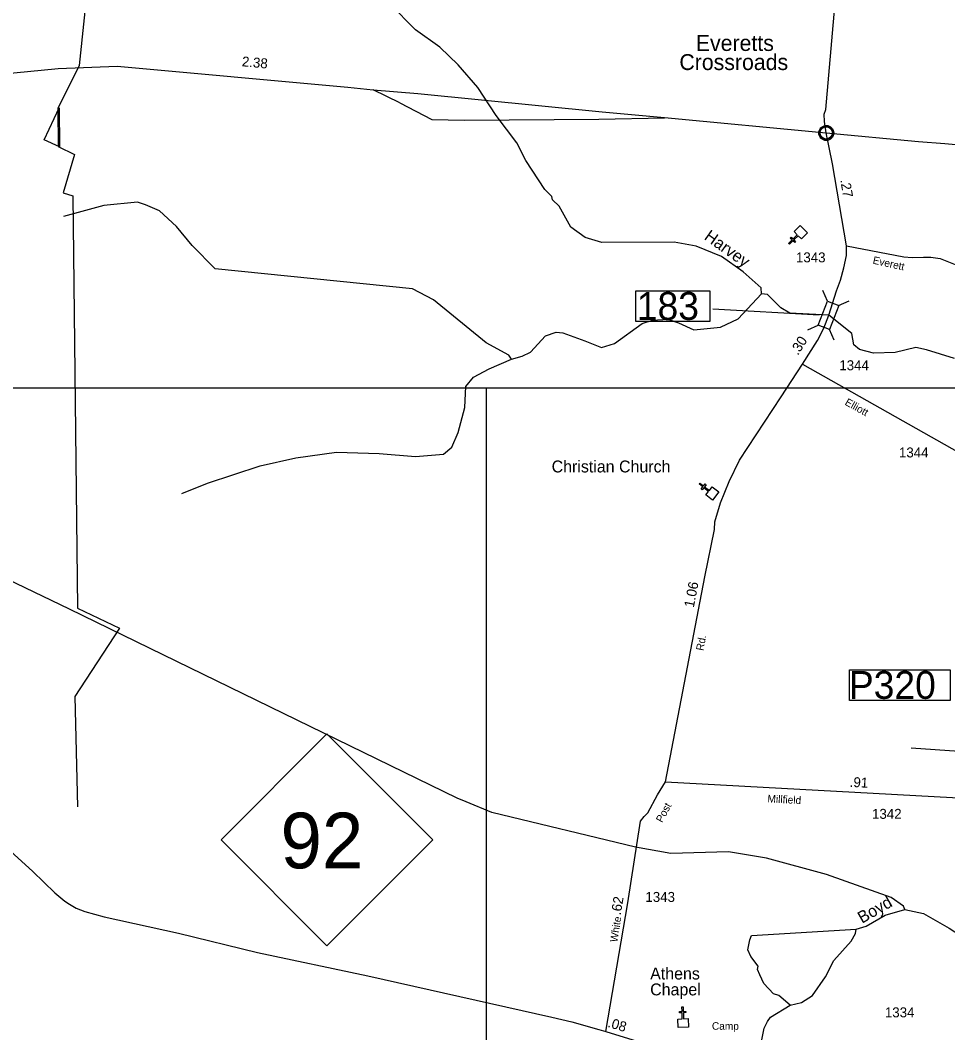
# Model space of a CAD drawing. Extents: x 2532689 to 2764727, y 536648 to 732970.
# Drawn here: x 2631849 to 2643510, y 640888 to 653624 of the extents above; entities that cross this region are included whole.
import ezdxf

# ---------------------------------------------------------------- set-up
doc = ezdxf.new("R2010")
doc.units = 0
for name, color, linetype in [('Exist Civil Demographics Community CELL', 7, 'Continuous'), ('Exist Civil Demographics Community Label', 7, 'Continuous'), ('Exist Cultural Church CELL', 7, 'Continuous'), ('Exist Cultural Church Label', 7, 'Continuous'), ('Exist Hydrographic Creek Single Shore', 7, 'Continuous'), ('Exist Hydrographic Creek Single Shore Label', 7, 'Continuous'), ('Exist Hydrographic Pond Under 1500 Sq Ft', 7, 'Continuous'), ('Exist Road Primary NC Attributed', 7, 'Continuous'), ('Exist Road Primary NC Mileage Hundredths English Label', 7, 'Continuous'), ('Exist Road Primary NC Shield CELL', 7, 'Continuous'), ('Exist Road Primary NC Shield Number Label', 7, 'Continuous'), ('Exist Road Primary US Attributed', 7, 'Continuous'), ('Exist Road Primary US Mileage Hundredths English Label', 7, 'Continuous'), ('Exist Road Secondary Mileage Hundredths English Label', 7, 'Continuous'), ('Exist Road Secondary Structure Pipe Number Label', 7, 'Continuous'), ('Exist Road Secondary Structure Standard Bridge CELL', 7, 'Continuous'), ('Exist Road Secondary Structure Standard Bridge Number Label', 7, 'Continuous'), ('Exist Road Secondary Type 51 Attributed', 7, 'Continuous'), ('Exist Road Secondary Type 51 Label', 7, 'Continuous'), ('Exist Road Secondary Type 51 Number Label', 7, 'Continuous'), ('Exist Utilities Electrical Transmission Line', 7, 'Continuous'), ('Map Preparation Inset Cut Line', 7, 'Continuous')]:
    doc.layers.add(name, color=color, linetype=linetype)

msp = doc.modelspace()

# ---------------------------------------------------------------- linework, layer by layer
at = {"layer": 'Exist Civil Demographics Community CELL'}
msp.add_lwpolyline([(2641905, 652219), (2641906, 652224), (2641908, 652231), (2641911, 652238), (2641914, 652244), (2641917, 652250), (2641921, 652255), (2641925, 652259), (2641930, 652264), (2641935, 652268), (2641941, 652272), (2641945, 652275), (2641950, 652277), (2641956, 652280), (2641962, 652282), (2641966, 652283), (2641971, 652283), (2641975, 652284), (2641981, 652284), (2641986, 652284), (2641991, 652284), (2641996, 652283), (2642001, 652282), (2642006, 652281), (2642011, 652279), (2642018, 652276), (2642024, 652273), (2642029, 652269), (2642034, 652265), (2642038, 652262), (2642042, 652257), (2642046, 652253), (2642049, 652248), (2642052, 652243), (2642054, 652238), (2642056, 652233), (2642058, 652228), (2642059, 652223), (2642060, 652217), (2642061, 652213), (2642061, 652207), (2642061, 652201), (2642061, 652195), (2642060, 652190), (2642058, 652184), (2642056, 652178), (2642054, 652173), (2642051, 652167), (2642047, 652161), (2642044, 652157), (2642040, 652152), (2642034, 652147), (2642029, 652143), (2642024, 652139), (2642020, 652137), (2642013, 652134), (2642006, 652131), (2642000, 652129), (2641994, 652128), (2641989, 652128), (2641985, 652127), (2641979, 652127), (2641975, 652128), (2641969, 652129), (2641963, 652130), (2641959, 652131), (2641953, 652133), (2641949, 652135), (2641945, 652137), (2641938, 652141), (2641933, 652146), (2641928, 652150), (2641923, 652155), (2641920, 652159), (2641917, 652163), (2641913, 652170), (2641911, 652174), (2641909, 652178), (2641907, 652186), (2641905, 652193), (2641905, 652198), (2641904, 652204), (2641904, 652209), (2641905, 652216)], close=True, dxfattribs=at)
for centre, radius in [((2641983, 652206), 94.3), ((2641983, 652207), 76.7)]:
    msp.add_circle(centre, radius, dxfattribs=at)
at = {"layer": 'Exist Cultural Church CELL'}
for points in [[(2641670, 650874), (2641629, 650914), (2641575, 650861), (2641598, 650838), (2641587, 650827), (2641564, 650849), (2641521, 650807), (2641510, 650818), (2641553, 650861), (2641530, 650883), (2641542, 650895), (2641564, 650872), (2641618, 650926), (2641578, 650967), (2641653, 651042), (2641745, 650949)], [(2640469, 647653), (2640503, 647698), (2640443, 647744), (2640423, 647719), (2640411, 647729), (2640430, 647754), (2640383, 647791), (2640392, 647803), (2640440, 647767), (2640460, 647792), (2640472, 647782), (2640453, 647757), (2640513, 647710), (2640548, 647756), (2640633, 647691), (2640553, 647588)], [(2640116, 641061), (2640173, 641063), (2640170, 641139), (2640138, 641138), (2640137, 641154), (2640169, 641155), (2640167, 641215), (2640183, 641216), (2640185, 641156), (2640217, 641157), (2640218, 641141), (2640186, 641140), (2640189, 641064), (2640246, 641066), (2640250, 640959), (2640120, 640954)]]:
    msp.add_lwpolyline(points, close=True, dxfattribs=at)
at = {"layer": 'Exist Hydrographic Creek Single Shore'}
msp.add_line((2637344, 643840), (2632466, 646217), dxfattribs=at)
for points in [[(2641167, 650182), (2641165, 650257), (2640936, 650461), (2640665, 650654), (2640346, 650782), (2640069, 650833), (2639161, 650830), (2638951, 650893), (2638773, 651021), (2638626, 651284), (2638541, 651366), (2638531, 651408), (2638446, 651497), (2638205, 651858), (2638091, 652083), (2637834, 652427), (2637601, 652779), (2637353, 653065), (2637123, 653285), (2636818, 653503), (2636494, 653831)], [(2638026, 649362), (2637992, 649413), (2637705, 649566), (2637043, 650107), (2636782, 650244), (2634301, 650498), (2634011, 650792), (2633814, 651030), (2633601, 651225), (2633424, 651303), (2633324, 651335), (2632900, 651292), (2632394, 651157)], [(2638026, 649362), (2638159, 649400), (2638266, 649450), (2638453, 649655), (2638586, 649700), (2638669, 649693), (2638946, 649593), (2639157, 649506), (2639322, 649559), (2639667, 649809), (2639799, 649851), (2639991, 649865), (2640125, 649818), (2640319, 649730), (2640651, 649764), (2640874, 649868), (2641167, 650182)], [(2643594, 649370), (2643241, 649478), (2643107, 649508), (2642850, 649445), (2642576, 649438), (2642399, 649483), (2642331, 649543), (2642303, 649683), (2642014, 649913), (2641523, 649940), (2641413, 650005), (2641242, 650175), (2641167, 650182)], [(2633880, 647671), (2634202, 647802), (2634864, 648019), (2635312, 648119), (2635827, 648190), (2636361, 648175), (2636820, 648138), (2637169, 648168), (2637276, 648255), (2637355, 648438), (2637440, 648751), (2637450, 649017), (2637548, 649136), (2637746, 649239), (2638026, 649362)], [(2632466, 646217), (2627658, 648532), (2627575, 648539)], [(2644738, 644351), (2643052, 644466)], [(2642970, 642440), (2643205, 642387), (2643526, 642203), (2643729, 642074), (2643871, 642017), (2644081, 641957), (2644379, 642054), (2644801, 642216), (2645113, 642389), (2645227, 642515), (2645331, 642710), (2645421, 642812), (2645611, 642898), (2645735, 642926), (2646317, 642973), (2646683, 643139), (2647211, 643259), (2647575, 643401), (2647747, 643546), (2647835, 643707), (2647820, 644071)], [(2642970, 642440), (2642953, 642482), (2642800, 642588), (2641986, 642877), (2641231, 643086), (2640754, 643165), (2640029, 643142), (2639586, 643223), (2637776, 643659), (2637456, 643793), (2637344, 643840)], [(2642359, 642192), (2642483, 642230), (2642722, 642368), (2642970, 642440)], [(2641028, 637906), (2640991, 638470), (2640948, 639302), (2640917, 639570), (2640873, 640392), (2640936, 640569), (2641165, 640759), (2641203, 640944), (2641243, 641028), (2641283, 641085), (2641530, 641233)]]:
    msp.add_lwpolyline(points, dxfattribs=at)
at = {"layer": 'Exist Hydrographic Pond Under 1500 Sq Ft'}
for points in [[(2641530, 641233), (2641386, 641355), (2641318, 641379), (2641199, 641508), (2641146, 641618), (2641120, 641683), (2641127, 641726), (2641033, 641847), (2640998, 641930), (2641020, 642056), (2641044, 642113), (2642359, 642192)], [(2641530, 641233), (2641671, 641268), (2641811, 641356), (2641972, 641592), (2642076, 641797), (2642296, 642042), (2642352, 642136), (2642359, 642192)]]:
    msp.add_lwpolyline(points, dxfattribs=at)
at = {"layer": 'Exist Road Primary NC Attributed'}
for points in [[(2627818, 646825), (2628346, 646328), (2630243, 644570), (2631314, 643555), (2631636, 643254), (2632006, 642917), (2632282, 642646), (2632411, 642545), (2632466, 642507), (2632551, 642456), (2632662, 642415), (2632904, 642346), (2633837, 642140), (2634830, 641899), (2636217, 641606), (2638532, 641083), (2638782, 641024), (2639122, 640928), (2639213, 640902)], [(2639213, 640902), (2639606, 640784)]]:
    msp.add_lwpolyline(points, dxfattribs=at)
at = {"layer": 'Exist Road Primary NC Shield CELL'}
msp.add_lwpolyline([(2634373, 643315), (2635705, 644647), (2637037, 643315), (2635705, 641983)], close=True, dxfattribs=at)
at = {"layer": 'Exist Road Primary US Attributed'}
for points in [[(2629485, 652536), (2630957, 652816), (2631419, 652928), (2632327, 653018), (2633069, 653046), (2635969, 652784), (2636288, 652751), (2636849, 652701), (2639164, 652474), (2639951, 652400), (2641983, 652206)], [(2641983, 652206), (2643142, 652100), (2643472, 652075), (2644068, 652020), (2646587, 651801)]]:
    msp.add_lwpolyline(points, dxfattribs=at)
at = {"layer": 'Exist Road Secondary Structure Pipe Number Label'}
msp.add_lwpolyline([(2642274, 645452), (2643540, 645452), (2643540, 645068), (2642274, 645068)], close=True, dxfattribs=at)
at = {"layer": 'Exist Road Secondary Structure Standard Bridge CELL'}
for p, q in [((2642000, 650089), (2641940, 650224)), ((2642137, 650036), (2642271, 650096)), ((2641749, 649729), (2641883, 649789)), ((2642084, 649600), (2642024, 649735))]:
    msp.add_line(p, q, dxfattribs=at)
msp.add_lwpolyline([(2641883, 649789), (2641999, 650089), (2642140, 650035), (2642024, 649735)], close=True, dxfattribs=at)
at = {"layer": 'Exist Road Secondary Structure Standard Bridge Number Label'}
msp.add_line((2641895, 649914), (2640556, 649990), dxfattribs=at)
msp.add_lwpolyline([(2639588, 650219), (2640517, 650219), (2640517, 649835), (2639588, 649835)], close=True, dxfattribs=at)
at = {"layer": 'Exist Road Secondary Type 51 Attributed'}
msp.add_line((2639963, 644046), (2644702, 643786), dxfattribs=at)
for points in [[(2641983, 652206), (2641960, 652352), (2641958, 652444), (2641977, 652500), (2642130, 654234), (2642107, 654826), (2642100, 654886)], [(2642238, 650786), (2642060, 651818), (2641983, 652206)], [(2642238, 650786), (2642957, 650650), (2643063, 650639), (2643207, 650646), (2643299, 650646), (2643414, 650628), (2643625, 650542), (2644263, 650212), (2644634, 650018), (2645321, 649676), (2645392, 649654), (2645439, 649656), (2645481, 649668), (2645522, 649688), (2645583, 649741), (2646286, 651156), (2646345, 651266), (2646421, 651422), (2646582, 651745), (2646587, 651801)], [(2642014, 649913), (2642113, 650220), (2642160, 650356), (2642205, 650512), (2642238, 650663), (2642238, 650786)], [(2641683, 649297), (2641873, 649595), (2641953, 649753), (2642014, 649913)], [(2639963, 644046), (2640456, 646622), (2640577, 647220), (2640583, 647314), (2640652, 647554), (2640760, 647823), (2640892, 648090), (2641414, 648889), (2641683, 649297)], [(2641683, 649297), (2643563, 648238), (2644687, 647615), (2645183, 647326), (2647211, 646204)], [(2639213, 640902), (2639487, 642522), (2639648, 643548), (2639693, 643609), (2639738, 643654), (2639861, 643881), (2639963, 644046)]]:
    msp.add_lwpolyline(points, dxfattribs=at)
at = {"layer": 'Exist Utilities Electrical Transmission Line'}
for p, q in [((2636620, 652584), (2636288, 652751)), ((2639123, 652379), (2639948, 652398))]:
    msp.add_line(p, q, dxfattribs=at)
for points in [[(2632724, 654338), (2632588, 653053)], [(2632588, 653053), (2632322, 652513), (2632327, 652037), (2632531, 651934), (2632388, 651455), (2632509, 651415), (2632569, 646228), (2633097, 645979), (2632537, 645119), (2632568, 643731)], [(2632338, 652521), (2632342, 652033), (2632150, 652119), (2632338, 652521)], [(2636620, 652584), (2637022, 652375), (2637435, 652366), (2639123, 652379)]]:
    msp.add_lwpolyline(points, dxfattribs=at)
at = {"layer": 'Map Preparation Inset Cut Line'}
for points in [[(2625780, 692342), (2701222, 692342), (2701222, 670513), (2663418, 670513), (2663418, 648997), (2625780, 648997)], [(2637707, 620490), (2663418, 620490), (2663418, 648997), (2637707, 648997)]]:
    msp.add_lwpolyline(points, close=True, dxfattribs=at)

# ---------------------------------------------------------------- texts
at = {"layer": 'Exist Civil Demographics Community Label'}
for s, p in [('Everetts', (2640343, 653238)), ('Crossroads', (2640136, 652998))]:
    msp.add_text(s, height=200, dxfattribs=at).set_placement(p)
at = {"layer": 'Exist Cultural Church Label'}
for s, p in [('Christian Church', (2638530, 647936)), ('Athens', (2639769, 641558)), ('Chapel', (2639769, 641358))]:
    msp.add_text(s, height=150, dxfattribs=at).set_placement(p)
at = {"layer": 'Exist Hydrographic Creek Single Shore Label'}
for s, rotation, p in [('Harvey', 324.5999, (2640437, 650876)), ('Boyd', 29.9589, (2642432, 642258))]:
    msp.add_text(s, height=150, rotation=rotation, dxfattribs=at).set_placement(p)
at = {"layer": 'Exist Road Primary NC Mileage Hundredths English Label'}
msp.add_text('.08', height=125, rotation=343.393, dxfattribs=at).set_placement((2639227, 640963))
at = {"layer": 'Exist Road Primary NC Shield Number Label'}
msp.add_text('92', height=700, dxfattribs=at).set_placement((2635121, 642956))
at = {"layer": 'Exist Road Primary US Mileage Hundredths English Label'}
msp.add_text('2.38', height=125, rotation=354.8341, dxfattribs=at).set_placement((2634631, 653046))
at = {"layer": 'Exist Road Secondary Mileage Hundredths English Label'}
for s, rotation, p in [('.27', 279.8208, (2642158, 651614)), ('.30', 57.6082, (2641626, 649402)), ('1.06', 79.162, (2640317, 646229)), ('.91', 356.8678, (2642275, 643982)), ('.62', 80.4112, (2639397, 642362))]:
    msp.add_text(s, height=125, rotation=rotation, dxfattribs=at).set_placement(p)
at = {"layer": 'Exist Road Secondary Structure Pipe Number Label'}
msp.add_text('P320', height=350, dxfattribs=at).set_placement((2642267, 645088))
at = {"layer": 'Exist Road Secondary Structure Standard Bridge Number Label'}
msp.add_text('183', height=350, dxfattribs=at).set_placement((2639601, 649855))
at = {"layer": 'Exist Road Secondary Type 51 Label'}
for s, rotation, p in [('Everett', 347.4337, (2642561, 650564)), ('Elliott', 330.609, (2642208, 648792)), ('Rd.', 79.162, (2640437, 645688)), ('Millfield', 356.8678, (2641242, 643787)), ('Post', 61.5149, (2639919, 643524)), ('White', 80.6982, (2639355, 642022)), ('Camp', 359.6696, (2640545, 640926))]:
    msp.add_text(s, height=95, rotation=rotation, dxfattribs=at).set_placement(p)
at = {"layer": 'Exist Road Secondary Type 51 Number Label'}
for s, p in [('1343', (2641602, 650579)), ('1344', (2642147, 649222)), ('1344', (2642897, 648125)), ('1342', (2642558, 643579)), ('1343', (2639709, 642534)), ('1334', (2642720, 641082))]:
    msp.add_text(s, height=125, dxfattribs=at).set_placement(p)

doc.saveas('drawing.dxf')
